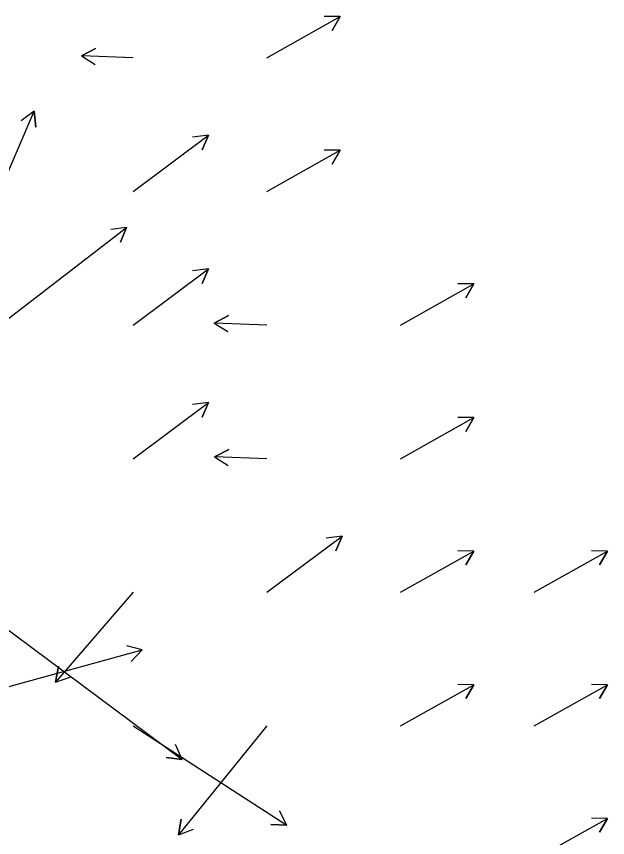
# Model space of a CAD drawing. Extents: x 954385 to 988206, y 1868364 to 1924553.
# Drawn here: x 955263.4 to 955484.6, y 1923727.2 to 1924034.4 of the extents above; entities that cross this region are included whole.
import ezdxf

# ---------------------------------------------------------------- set-up
doc = ezdxf.new("R2010")
doc.units = 0
doc.layers.add('Slopes', color=7, linetype='Continuous')

msp = doc.modelspace()

# ---------------------------------------------------------------- linework, layer by layer
at = {"layer": 'Slopes'}
for points in [[(955357.13, 1924018.93), (955384.61, 1924034.31), (955381.54, 1924029.15), (955384.61, 1924034.31), (955378.61, 1924034.39)], [(955307.13, 1924018.93), (955287.74, 1924019.65), (955293.04, 1924022.45), (955287.74, 1924019.65), (955292.82, 1924016.46)], [(955257.13, 1923968.93), (955270.04, 1923998.95), (955270.74, 1923992.99), (955270.04, 1923998.95), (955265.23, 1923995.36)], [(955307.13, 1923968.93), (955335.29, 1923989.96), (955332.92, 1923984.44), (955335.29, 1923989.96), (955329.33, 1923989.25)], [(955357.13, 1923968.93), (955384.61, 1923984.31), (955381.54, 1923979.15), (955384.61, 1923984.31), (955378.61, 1923984.39)], [(955257.13, 1923918.93), (955304.65, 1923955.48), (955302.36, 1923949.94), (955304.65, 1923955.48), (955298.7, 1923954.69)], [(955307.13, 1923918.93), (955335.29, 1923939.96), (955332.92, 1923934.44), (955335.29, 1923939.96), (955329.33, 1923939.25)], [(955407.13, 1923918.93), (955434.61, 1923934.31), (955431.54, 1923929.15), (955434.61, 1923934.31), (955428.61, 1923934.39)], [(955357.13, 1923918.93), (955337.43, 1923919.67), (955342.73, 1923922.47), (955337.43, 1923919.67), (955342.51, 1923916.48)], [(955107.13, 1923918.93), (955325.38, 1923756.44), (955319.42, 1923757.14), (955325.38, 1923756.44), (955323, 1923761.95)], [(955307.13, 1923868.93), (955335.29, 1923889.96), (955332.92, 1923884.44), (955335.29, 1923889.96), (955329.33, 1923889.25)], [(955407.13, 1923868.93), (955434.61, 1923884.31), (955431.54, 1923879.15), (955434.61, 1923884.31), (955428.61, 1923884.39)], [(955357.13, 1923868.93), (955337.56, 1923869.58), (955342.85, 1923872.4), (955337.56, 1923869.58), (955342.65, 1923866.41)], [(955357.13, 1923818.93), (955385.29, 1923839.96), (955382.92, 1923834.44), (955385.29, 1923839.96), (955379.33, 1923839.25)], [(955407.13, 1923818.93), (955434.61, 1923834.31), (955431.54, 1923829.15), (955434.61, 1923834.31), (955428.61, 1923834.39)], [(955457.13, 1923818.93), (955484.61, 1923834.31), (955481.54, 1923829.15), (955484.61, 1923834.31), (955478.61, 1923834.39)], [(955307.13, 1923818.93), (955278.09, 1923785.37), (955279.22, 1923791.26), (955278.09, 1923785.37), (955283.75, 1923787.34)], [(955207.13, 1923768.93), (955310.51, 1923797.35), (955306.3, 1923793.08), (955310.51, 1923797.35), (955304.71, 1923798.87)], [(955407.13, 1923768.93), (955434.61, 1923784.31), (955431.54, 1923779.15), (955434.61, 1923784.31), (955428.61, 1923784.39)], [(955457.13, 1923768.93), (955484.61, 1923784.31), (955481.54, 1923779.15), (955484.61, 1923784.31), (955478.61, 1923784.39)], [(955307.13, 1923768.93), (955364.62, 1923731.81), (955358.62, 1923732.11), (955364.62, 1923731.81), (955361.88, 1923737.15)], [(955357.13, 1923768.93), (955324.08, 1923728.14), (955325.02, 1923734.06), (955324.08, 1923728.14), (955329.68, 1923730.28)], [(955457.13, 1923718.93), (955484.61, 1923734.31), (955481.54, 1923729.15), (955484.61, 1923734.31), (955478.61, 1923734.39)]]:
    msp.add_lwpolyline(points, dxfattribs=at)

doc.saveas('drawing.dxf')
